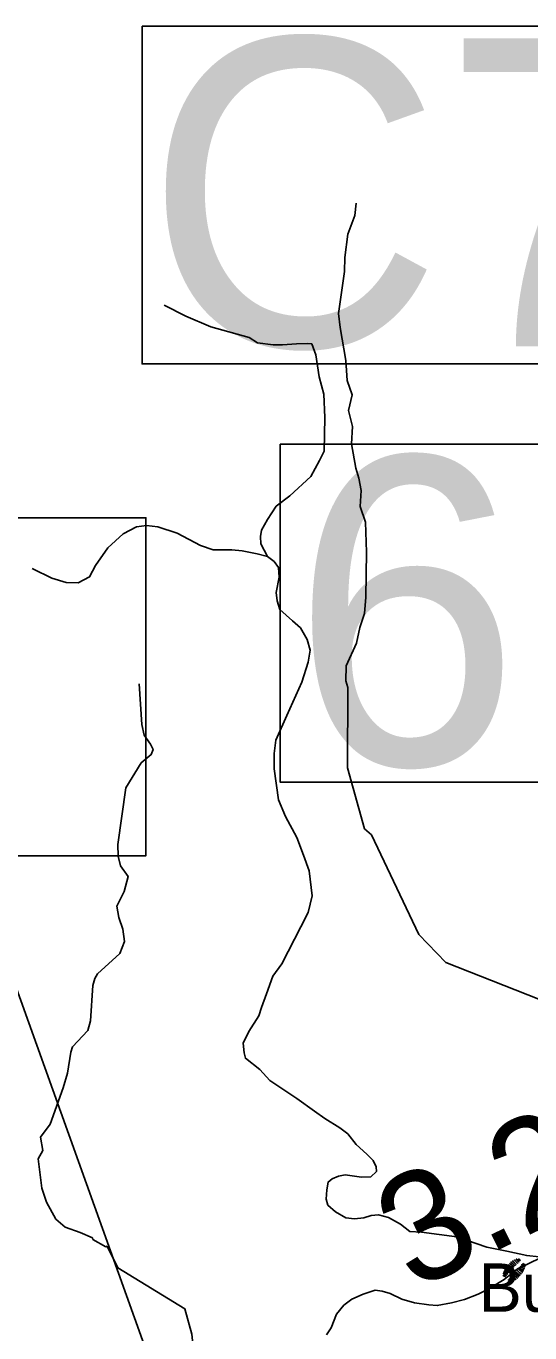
# Model space of a CAD drawing. Extents: x 1248089 to 1457196, y 820910 to 988753.
# Drawn here: x 1335721 to 1338010, y 944675 to 950616 of the extents above; entities that cross this region are included whole.
import ezdxf

# ---------------------------------------------------------------- set-up
doc = ezdxf.new("R2010")
doc.units = 0
for name, color, linetype in [('Exist Geographical Mountain Gap CELL', 7, 'Continuous'), ('Exist Geographical Mountain Summit Label', 7, 'Continuous'), ('Exist Hydrographic Creek Single Shore', 7, 'Continuous'), ('Exist Hydrographic Misc Water Feature', 7, 'Continuous'), ('Exist Road Non-System Type 51', 7, 'Continuous'), ('Exist Road Primary NC Structure Culvert Number Label', 7, 'Continuous'), ('Exist Road Secondary Structure Standard Bridge Number Label', 7, 'Continuous'), ('Exist Road Secondary Type 51 Attributed', 7, 'Continuous'), ('Prop GRAU CAT1 Cell', 7, 'Continuous')]:
    doc.layers.add(name, color=color, linetype=linetype)

msp = doc.modelspace()

# ---------------------------------------------------------------- linework, layer by layer
at = {"layer": 'Exist Geographical Mountain Gap CELL'}
for points in [[(1337917.3, 944955.4), (1337918.5, 944956.7), (1337901.7, 944972.4), (1337900.5, 944971.1)], [(1337923.3, 944961.8), (1337924.5, 944963.1), (1337907.6, 944978.8), (1337906.4, 944977.5)], [(1337929.2, 944968.1), (1337930.4, 944969.4), (1337913.5, 944985.1), (1337912.3, 944983.9)], [(1337935.2, 944974.6), (1337936.4, 944975.8), (1337919.5, 944991.5), (1337918.3, 944990.3)], [(1337941.1, 944980.9), (1337942.3, 944982.2), (1337925.4, 944997.9), (1337924.2, 944996.6)], [(1337946.4, 944985.6), (1337947.6, 944986.8), (1337932.7, 945003.1), (1337931.5, 945001.8)], [(1337953.4, 944990.9), (1337954.5, 944992.2), (1337940.9, 945007.3), (1337939.7, 945006)], [(1337950.1, 945010.7), (1337949.6, 945011.2), (1337948.4, 945009.9), (1337958.8, 944997.8), (1337959.3, 944997.4), (1337960.5, 944998.6)], [(1337964, 945002.4), (1337965.2, 945003.7), (1337959.2, 945011.5), (1337958, 945010.2)], [(1337963.4, 944971.7), (1337962.2, 944970.4), (1337979.8, 944957.1), (1337981, 944958.3)], [(1337968.1, 944979.2), (1337967, 944977.9), (1337983.3, 944965.7), (1337984.4, 944967)], [(1337985.7, 944975.1), (1337986.2, 944974.7), (1337987.4, 944976), (1337974.4, 944985.2), (1337973.9, 944985.6), (1337972.7, 944984.3)], [(1337978.5, 944990.9), (1337977.4, 944989.6), (1337982, 944987.1), (1337986.7, 944984.5), (1337987.8, 944985.8), (1337983.2, 944988.4)], [(1337897.5, 944931), (1337898.7, 944932.2), (1337894.1, 944934.9), (1337889.5, 944937.6), (1337888.4, 944936.3), (1337892.9, 944933.6)], [(1337890.7, 944946.9), (1337890.2, 944947.4), (1337889, 944946.1), (1337901.8, 944936.6), (1337902.3, 944936.1), (1337903.5, 944937.4)], [(1337908.2, 944942.5), (1337909.4, 944943.7), (1337893.4, 944956.3), (1337892.2, 944955)], [(1337913.1, 944949.8), (1337914.3, 944951.1), (1337897, 944964.9), (1337895.8, 944963.6)], [(1337913.7, 944917.9), (1337912.6, 944916.6), (1337918.8, 944909), (1337920, 944910.2)], [(1337927.9, 944910), (1337928.4, 944909.5), (1337929.5, 944910.8), (1337918.8, 944922.6), (1337918.3, 944923.1), (1337917.2, 944921.8)], [(1337924.1, 944929.6), (1337923, 944928.4), (1337937, 944913.6), (1337938.2, 944914.9)], [(1337931, 944935.2), (1337929.8, 944933.9), (1337945.1, 944918), (1337946.3, 944919.3)], [(1337936.2, 944940), (1337935, 944938.7), (1337952.2, 944923.4), (1337953.4, 944924.7)], [(1337941.9, 944946.4), (1337940.8, 944945.1), (1337958, 944929.8), (1337959.1, 944931.1)], [(1337947.7, 944953), (1337946.6, 944951.7), (1337963.8, 944936.4), (1337965, 944937.7)], [(1337953.5, 944959.5), (1337952.3, 944958.2), (1337969.5, 944942.9), (1337970.7, 944944.2)], [(1337959.3, 944966), (1337958.1, 944964.7), (1337975.4, 944949.4), (1337976.5, 944950.7)]]:
    msp.add_lwpolyline(points, close=True, dxfattribs=at)
at = {"layer": 'Exist Hydrographic Creek Single Shore'}
for points in [[(1337290.9, 946939.9), (1337257.9, 946966.7), (1337180.9, 947244), (1337183.3, 947608.9)], [(1339297.9, 946229.8), (1338887.2, 946167.1), (1338587.7, 946107.1), (1338208.4, 946130), (1337627.9, 946358.5), (1337504.9, 946485.8), (1337290.9, 946939.9)], [(1336524.9, 944158.3), (1336448.6, 944227.3), (1336429.4, 944325.6), (1336359.4, 944432.8), (1336492.1, 944493.2), (1336473.9, 944669.1), (1336442.8, 944784.7), (1336137.1, 944971.6)]]:
    msp.add_lwpolyline(points, dxfattribs=at)
at = {"layer": 'Exist Hydrographic Misc Water Feature'}
for points in [[(1337220.5, 949810.3), (1337215.2, 949754.6), (1337183.2, 949670.7), (1337168.7, 949563.5), (1337167.3, 949499.5), (1337140.7, 949309.6), (1337147.3, 949245.5), (1337173.9, 949096.4), (1337179.7, 949004.3), (1337202.2, 948939.8), (1337186.6, 948868), (1337204.8, 948795.4), (1337199.1, 948717.4), (1337218.5, 948605.5), (1337233.4, 948560.9), (1337244.1, 948504.8), (1337238.4, 948432.7), (1337262.7, 948360), (1337267.7, 948223.7), (1337264.9, 948020.2), (1337259.2, 947945.6), (1337237.6, 947882), (1337222, 947810.9), (1337175.5, 947707.7), (1337174, 947639.5), (1337183.3, 947608.9)], [(1336234.9, 947625.5), (1336246.6, 947441.4), (1336257.5, 947392.8), (1336286.6, 947352), (1336298, 947328), (1336289.5, 947304.3), (1336244.6, 947266.7), (1336173.8, 947152.4), (1336137.8, 946895.4), (1336138.7, 946842.9), (1336149.6, 946799.1), (1336184.5, 946750), (1336166.9, 946682.2), (1336133.3, 946614.7), (1336142, 946562.9), (1336160.9, 946510), (1336167.6, 946454.1), (1336146.2, 946400.3), (1336046.1, 946307.1), (1336033.7, 946286.9), (1336024.8, 946255), (1336013.1, 946093.6), (1336002.1, 946049.4), (1335932.3, 945975.4), (1335923.7, 945951.7), (1335909.4, 945855.9), (1335889.9, 945789.9), (1335829.9, 945623.6), (1335786.6, 945564.6), (1335797.2, 945504.5), (1335776.3, 945466.3), (1335793.2, 945333.9), (1335813.7, 945269.4), (1335856, 945192.3), (1335899.1, 945155.3), (1335966.6, 945131.8), (1336022.2, 945106.8), (1336023.9, 945100.2), (1336083.2, 945067), (1336089.3, 945069.4), (1336137.1, 944971.6)]]:
    msp.add_lwpolyline(points, dxfattribs=at)
at = {"layer": 'Exist Road Non-System Type 51'}
for points in [[(1337019.6, 949170.9), (1336998.4, 949172.8), (1336950.1, 949170.9), (1336886.4, 949167), (1336843.9, 949167), (1336772.5, 949176.7), (1336733.9, 949199.9), (1336560.2, 949248.2), (1336446.3, 949296.5), (1336348.4, 949347)], [(1336817.9, 948204.8), (1336788.3, 948262.8), (1336786.4, 948295.6), (1336790.3, 948324.6), (1336817.3, 948372.9), (1336857.8, 948432.8), (1336919.6, 948481.1), (1337014.2, 948568), (1337054.7, 948641.4), (1337076, 948683.9), (1337077.9, 948836.5), (1337074, 948942.8), (1337052.8, 949022), (1337037.3, 949121.4), (1337019.6, 949170.9)], [(1335749.3, 948150.8), (1335752.3, 948148.8), (1335837.3, 948106.3), (1335902.9, 948087), (1335957, 948085.1), (1336009.1, 948112.1), (1336036.1, 948164.3), (1336092.1, 948243.5), (1336161.6, 948307.2), (1336223.4, 948340.1), (1336267.8, 948345.8), (1336319.9, 948340.1), (1336406.8, 948311.1), (1336512.9, 948255.1), (1336570.8, 948235.7), (1336655.8, 948235.7), (1336702.1, 948229.9), (1336771.6, 948216.4), (1336817.9, 948204.8)], [(1336817.9, 948204.8), (1336848.1, 948182.4), (1336867.4, 948155.4), (1336871.3, 948110.9), (1336857.7, 948041.4), (1336861.6, 948002.7), (1336873.2, 947964.1), (1336931.1, 947912), (1336967.8, 947881), (1336998.7, 947827), (1337012.2, 947778.7), (1337002.5, 947724.6), (1336973.6, 947633.8), (1336906, 947481.2), (1336855.9, 947370.2), (1336848.2, 947308.4), (1336848.2, 947238.8), (1336867.5, 947097.8), (1336900.3, 947022.4), (1336950.5, 946927.8), (1336981.4, 946846.6), (1337006.9, 946775.4), (1337020.2, 946662)], [(1337020.2, 946662), (1337002.4, 946586.4), (1336969.1, 946521.8), (1336882.4, 946352.8), (1336842.4, 946297.2), (1336813.5, 946217.1), (1336791.3, 946154.8), (1336777.9, 946117), (1336733.5, 946045.8), (1336706.8, 945992.4), (1336711.2, 945948), (1336717.9, 945923.5), (1336782.4, 945872.3), (1336829, 945823.4), (1336951.3, 945741.1), (1337031.3, 945683.3), (1337078, 945649.9), (1337146.9, 945607.6), (1337182.4, 945580.9), (1337220.2, 945532), (1337269.1, 945487.5), (1337298, 945458.6), (1337311.4, 945429.7), (1337313.6, 945409.7), (1337286.9, 945385.2), (1337244.7, 945383), (1337171.3, 945394.1), (1337140.2, 945387.4), (1337111.3, 945376.3), (1337093.5, 945360.7), (1337086.9, 945325.1), (1337084.6, 945282.9), (1337091.3, 945256.2), (1337126.9, 945225), (1337173.5, 945198.3), (1337213.6, 945193.9), (1337255.8, 945198.3), (1337289.1, 945209.5), (1337322.5, 945211.7), (1337366.9, 945200.6), (1337422.5, 945169.4), (1337464.7, 945136.1), (1337518.1, 945133.8), (1337678.1, 945111.6), (1337813.7, 945064.9), (1337904.8, 945047.1), (1337995.9, 945027.1), (1338051.5, 945020.4)]]:
    msp.add_lwpolyline(points, dxfattribs=at)
at = {"layer": 'Exist Road Primary NC Structure Culvert Number Label'}
msp.add_lwpolyline([(1336247.7, 950615.6), (1342219.9, 950615.6), (1342219.9, 949080.5), (1336247.7, 949080.5)], close=True, dxfattribs=at)
at = {"layer": 'Exist Road Secondary Structure Standard Bridge Number Label'}
msp.add_line((1336381.7, 944276.3), (1335561.9, 946561.1), dxfattribs=at)
for points in [[(1336875.5, 948714.6), (1340591.4, 948714.6), (1340591.4, 947178.1), (1336875.5, 947178.1)], [(1332549.5, 948380.9), (1336265.4, 948380.9), (1336265.4, 946844.4), (1332549.5, 946844.4)]]:
    msp.add_lwpolyline(points, close=True, dxfattribs=at)
at = {"layer": 'Exist Road Secondary Type 51 Attributed'}
msp.add_lwpolyline([(1338063.6, 945019.7), (1337999.1, 944988.3), (1337953.5, 944966.2), (1337893.8, 944917.4), (1337827.7, 944878.1), (1337775.8, 944851.3), (1337712.9, 944827.7), (1337653.9, 944812.1), (1337589.5, 944799.6), (1337550.2, 944802.7), (1337485.7, 944812.1), (1337427.5, 944827.9), (1337375.6, 944854.6), (1337339.4, 944865.7), (1337306.4, 944868.8), (1337253, 944851.5), (1337201.1, 944827.9), (1337164.9, 944801.1), (1337131.9, 944760.2), (1337106.7, 944698.8), (1337086.6, 944666.4)], dxfattribs=at)

# ---------------------------------------------------------------- texts
at = {"layer": 'Exist Geographical Mountain Summit Label'}
msp.add_text('Bumgarner Gap', height=220, dxfattribs=at).set_placement((1337777, 944771.2))
at = {"layer": 'Exist Road Primary NC Structure Culvert Number Label'}
msp.add_text('C745', height=1400, dxfattribs=at).set_placement((1336260.8, 949159.6))
at = {"layer": 'Exist Road Secondary Structure Standard Bridge Number Label'}
msp.add_text('671', height=1400, dxfattribs=at).set_placement((1336925.6, 947257.2))
at = {"layer": 'Prop GRAU CAT1 Cell'}
msp.add_text('3.25', height=500, rotation=26.02282, dxfattribs=at).set_placement((1337480, 944862.8))

doc.saveas('drawing.dxf')
